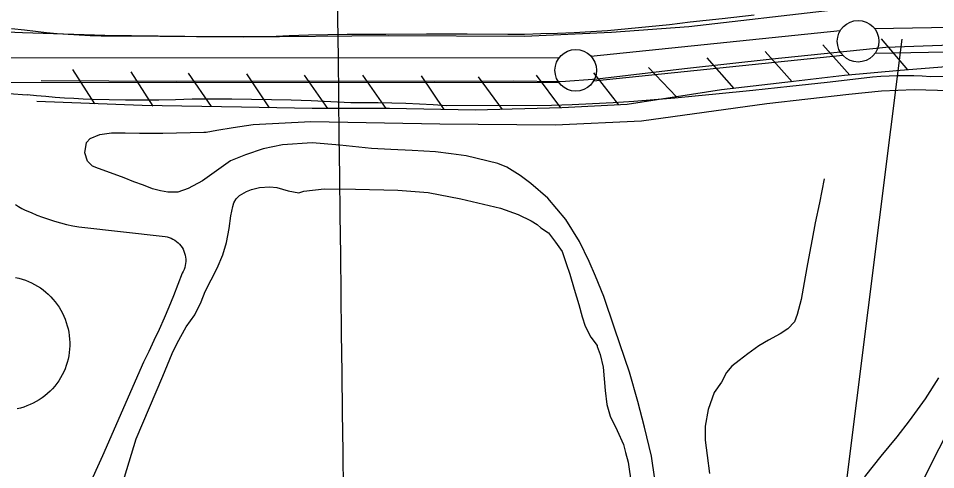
# Model space of a CAD drawing. Extents: x 3704301 to 3742427, y 506229 to 532009.
# Drawn here: x 3713333 to 3714436, y 522341 to 522883 of the extents above; entities that cross this region are included whole.
import ezdxf

# ---------------------------------------------------------------- set-up
doc = ezdxf.new("R2010")
doc.units = 0
for name, color, linetype in [('V-DOMW-TANK', 7, 'Continuous'), ('V-FLOD-BASE', 7, 'Continuous'), ('V-GRID-MAJR', 7, 'Continuous'), ('V-LEVE-TOET', 7, 'Continuous'), ('V-RIVR-RANG', 7, 'Continuous'), ('V-ROAD-CNTR', 7, 'Continuous'), ('V-RRAP-FSHR', 7, 'Continuous'), ('V-SITE-VEGE', 7, 'Continuous'), ('V-SURV-LINE', 7, 'Continuous'), ('V-TOPO-SHOR', 7, 'Continuous')]:
    doc.layers.add(name, color=color, linetype=linetype)

msp = doc.modelspace()

# ---------------------------------------------------------------- linework, layer by layer
at = {"layer": 'V-DOMW-TANK'}
for points in [[(3713329.7490000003, 522571.417), (3713333.708, 522570.503), (3713337.616, 522569.393), (3713341.464, 522568.093), (3713345.2430000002, 522566.602), (3713348.941, 522564.922), (3713352.552, 522563.061), (3713356.0640000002, 522561.023), (3713359.472, 522558.811), (3713362.767, 522556.431), (3713365.936, 522553.892), (3713368.975, 522551.195), (3713371.875, 522548.354), (3713374.631, 522545.368), (3713377.234, 522542.249), (3713379.68, 522539.007), (3713381.9590000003, 522535.64400000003), (3713384.069, 522532.175), (3713386.002, 522528.601), (3713387.757, 522524.93700000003), (3713389.324, 522521.189), (3713390.702, 522517.37), (3713391.89, 522513.485), (3713392.879, 522509.544), (3713393.674, 522505.561), (3713394.268, 522501.543), (3713394.661, 522497.5), (3713394.8510000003, 522493.441)], [(3713394.8510000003, 522493.441), (3713394.841, 522489.38), (3713394.626, 522485.325), (3713394.21, 522481.282), (3713393.592, 522477.268), (3713392.775, 522473.289), (3713391.761, 522469.357), (3713390.5530000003, 522465.478), (3713389.1520000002, 522461.664), (3713387.56, 522457.927), (3713385.789, 522454.273), (3713383.833, 522450.712), (3713381.703, 522447.25200000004), (3713379.403, 522443.90400000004), (3713376.812, 522440.67600000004), (3713374.062, 522437.586), (3713371.1580000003, 522434.639), (3713368.106, 522431.841), (3713364.916, 522429.205), (3713361.596, 522426.734), (3713358.1550000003, 522424.436), (3713354.602, 522422.314), (3713350.944, 522420.37700000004), (3713347.194, 522418.626)], [(3713347.194, 522418.626), (3713343.36, 522417.069), (3713339.451, 522415.711), (3713335.478, 522414.552), (3713331.451, 522413.598)]]:
    msp.add_lwpolyline(points, dxfattribs=at)
at = {"layer": 'V-FLOD-BASE'}
msp.add_lwpolyline([(3713360.3880000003, 522807.94800000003), (3713523.191, 522807.391), (3713683.154, 522807.77400000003), (3713833.181, 522807.186), (3713927.833, 522807.885), (3713985.097, 522807.076), (3714028.631, 522810.01900000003), (3714133.665, 522822.575), (3714239.176, 522834.185), (3714375.917, 522848.237), (3714454.47, 522850.79000000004)], dxfattribs=at)
at = {"layer": 'V-GRID-MAJR'}
msp.add_spline([(3713850.364, 511710.695), (3713778.102, 517769.291), (3713705.816, 523829.819), (3713633.5300000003, 529890.361), (3713633.507, 529892.279)], degree=3, dxfattribs=at)
at = {"layer": 'V-LEVE-TOET'}
msp.add_line((3714449.481, 522813.023), (3714429.6010000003, 522812.68700000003), dxfattribs=at)
for points in [[(3714217.5470000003, 522886.454), (3714178.971, 522882.112), (3714140.366, 522878.031), (3714115.559, 522875.19), (3714090.727, 522872.548), (3714065.876, 522870.103), (3714041.005, 522867.854), (3714021.074, 522866.603), (3714001.131, 522865.54600000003), (3713981.177, 522864.69), (3713961.217, 522864.033), (3713941.2490000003, 522863.572), (3713921.281, 522863.31), (3713872.377, 522863.599), (3713823.473, 522863.64), (3713774.569, 522863.433), (3713751.373, 522863.558), (3713728.1780000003, 522863.451), (3713704.984, 522863.117), (3713681.792, 522862.552), (3713658.609, 522861.757), (3713635.436, 522860.733), (3713591.304, 522860.533), (3713547.169, 522860.553), (3713503.037, 522860.795), (3713458.907, 522861.25800000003), (3713445.717, 522861.229), (3713432.5300000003, 522861.409), (3713419.347, 522861.8), (3713406.1750000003, 522862.4), (3713393.014, 522863.211), (3713379.87, 522864.231), (3713366.747, 522865.462), (3713353.648, 522866.9), (3713340.573, 522868.547), (3713324.644, 522870.15400000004)], [(3714429.6010000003, 522812.68700000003), (3714419.6070000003, 522813.226), (3714409.6, 522813.552), (3714399.59, 522813.666), (3714389.579, 522813.57), (3714379.573, 522813.26300000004), (3714369.576, 522812.745), (3714359.59, 522812.016), (3714349.625, 522811.07800000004), (3714305.071, 522805.884), (3714260.49, 522800.92600000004), (3714215.882, 522796.20300000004), (3714171.25, 522791.72000000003), (3714146.65, 522789.199), (3714122.024, 522786.907), (3714097.381, 522784.847), (3714072.719, 522783.016), (3714048.04, 522781.414), (3714023.35, 522780.044), (3713998.645, 522778.906), (3713973.931, 522777.996), (3713848.045, 522777.695), (3713831.575, 522778.848), (3713815.089, 522779.784), (3713798.594, 522780.503), (3713782.089, 522781.005), (3713765.58, 522781.289), (3713749.069, 522781.35500000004), (3713732.558, 522781.205), (3713708.74, 522782.445), (3713684.912, 522783.483), (3713661.075, 522784.32), (3713637.23, 522784.955), (3713613.381, 522785.39), (3713589.528, 522785.623), (3713565.6750000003, 522785.65400000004), (3713541.824, 522785.484), (3713521.872, 522784.9), (3713501.917, 522784.531), (3713481.957, 522784.376), (3713461.997, 522784.435), (3713442.039, 522784.71), (3713422.09, 522785.197), (3713410.83, 522785.72500000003), (3713399.572, 522786.338), (3713388.322, 522787.038), (3713377.0870000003, 522787.82300000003), (3713365.87, 522788.695), (3713354.6780000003, 522789.64900000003), (3713343.514, 522790.69)], [(3713209.612, 522778.064), (3713228.273, 522786.799), (3713285.613, 522792.58400000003), (3713321.656, 522792.50200000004), (3713343.514, 522790.69)]]:
    msp.add_lwpolyline(points, dxfattribs=at)
at = {"layer": 'V-RIVR-RANG'}
msp.add_line((3714395.0613999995, 522857.79070000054), (3714300.0497999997, 522103.7530000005), dxfattribs=at)
at = {"layer": 'V-ROAD-CNTR'}
for points in [[(3714386.7264744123, 522901.5974184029), (3714312.4327165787, 522892.57437526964), (3714138.833174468, 522872.66691556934), (3714045.815621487, 522865.92593035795), (3713941.5146286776, 522860.93627978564), (3713777.370736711, 522861.7236703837), (3713603.447450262, 522860.13019133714), (3713565.3932563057, 522860.5780413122), (3713436.9111160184, 522862.09396615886), (3713338.187445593, 522865.4045121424), (3713328.852814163, 522865.8695214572), (3713281.703789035, 522868.2111989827), (3713227.6457230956, 522869.2569503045), (3713200.9412311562, 522869.9843348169)], [(3714443.0000750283, 522089.6027945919), (3714407.321146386, 522106.45376089), (3714389.482182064, 522125.39772300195), (3714375.625209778, 522154.06366566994), (3714371.662217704, 522184.25860527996), (3714375.50421002, 522223.0985275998), (3714391.4181781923, 522268.781436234), (3714424.8221113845, 522335.766302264), (3714624.1047128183, 522729.5795146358)], [(3713329.426, 522659.298), (3713333.288, 522656.792), (3713337.274, 522654.483), (3713341.372, 522652.38), (3713348.245, 522649.335), (3713355.202, 522646.484), (3713362.237, 522643.83), (3713369.345, 522641.378), (3713376.522, 522639.128), (3713383.759, 522637.082), (3713391.052, 522635.242), (3713398.396, 522633.608), (3713405.7830000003, 522632.185), (3713509.457, 522620.601), (3713511.909, 522620.134), (3713514.311, 522619.456), (3713516.65, 522618.576), (3713518.901, 522617.499), (3713521.051, 522616.231), (3713523.0870000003, 522614.781), (3713524.987, 522613.163), (3713526.745, 522611.387), (3713528.34, 522609.468), (3713529.765, 522607.418), (3713531.0100000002, 522605.254), (3713532.063, 522602.989), (3713532.917, 522600.64400000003), (3713533.566, 522598.233), (3713534.007, 522595.775), (3713534.234, 522593.289), (3713534.244, 522590.795), (3713534.042, 522588.308), (3713533.626, 522585.849), (3713532.9990000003, 522583.43200000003), (3713532.168, 522581.081), (3713531.1350000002, 522578.81), (3713529.913, 522576.637), (3713524.744, 522562.979), (3713519.384, 522549.392), (3713513.838, 522535.884), (3713508.1040000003, 522522.45300000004), (3713502.183, 522509.102), (3713496.078, 522495.837), (3713489.788, 522482.656), (3713483.315, 522469.56700000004), (3713434.363, 522357.288), (3713381.162, 522240.73600000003)]]:
    msp.add_lwpolyline(points, dxfattribs=at)
at = {"layer": 'V-RRAP-FSHR'}
for p, q in [((3714402.242, 522820.94200000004), (3714370.6920000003, 522858.212)), ((3714332.519, 522814.699), (3714300.037, 522851.16000000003)), ((3714193.444, 522798.634), (3714161.096, 522835.21400000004)), ((3714262.9960000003, 522806.542), (3714230.648, 522843.12200000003)), ((3714124.176, 522788.602), (3714090.417, 522823.88300000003)), ((3713425.113, 522780.162), (3713398.701, 522821.234)), ((3713495.058, 522777.406), (3713468.647, 522818.478)), ((3713565.059, 522776.679), (3713537.656, 522817.096)), ((3713635.048, 522775.454), (3713607.8510000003, 522816.009)), ((3713705.038, 522774.423), (3713677.04, 522814.429)), ((3713775.038, 522774.406), (3713747.04, 522814.413)), ((3713845.028, 522773.257), (3713817.721, 522813.739)), ((3713915.0130000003, 522773.417), (3713886.028, 522812.715)), ((3713984.991, 522775.141), (3713956.007, 522814.439)), ((3714054.8880000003, 522778.931), (3714024.734, 522817.33900000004))]:
    msp.add_line(p, q, dxfattribs=at)
msp.add_lwpolyline([(3714630.688, 522828.75200000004), (3714531.8740000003, 522827.75200000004), (3714458.1350000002, 522825.299), (3714393.08, 522820.10000000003), (3714326.165, 522813.95300000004), (3714264.904, 522806.759), (3714178.111, 522796.891), (3714064.775, 522779.473), (3713986.2830000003, 522775.173), (3713882.21, 522772.609), (3713779.122, 522774.405), (3713686.059, 522774.427), (3713601.113, 522776.137), (3713481.693, 522777.933), (3713355.167, 522782.918)], dxfattribs=at)
at = {"layer": 'V-SITE-VEGE'}
for points in [[(3714232.649, 522780.351), (3714331.336, 522791.886), (3714370.576, 522795.548), (3714409.8200000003, 522797.424), (3714465.722, 522795.775)], [(3714106.005, 522273.98600000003), (3714093.916, 522356.618), (3714085.506, 522391.68200000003), (3714077.702, 522422.586), (3714067.509, 522457.646), (3714056.128, 522491.516), (3714049.542, 522510.53), (3714036.963, 522548.559), (3714026.794, 522572.916), (3714019.022, 522590.735), (3714007.664, 522614.496), (3713990.952, 522641.216), (3713969.483, 522666.735), (3713949.222, 522684.528), (3713936.115, 522694.01), (3713920.036, 522704.082), (3713909.321, 522708.219), (3713871.241, 522717.642), (3713853.396, 522719.978), (3713834.36, 522722.311), (3713806.4050000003, 522724.027), (3713780.8340000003, 522725.156), (3713757.6380000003, 522726.29000000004), (3713719.572, 522730.362), (3713686.261, 522733.256), (3713650.5870000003, 522730.792), (3713627.4080000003, 522725.979), (3713606.0160000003, 522718.793), (3713588.1950000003, 522711.612), (3713573.947, 522701.471), (3713554.356, 522687.743), (3713537.134, 522678.189), (3713524.656, 522673.999), (3713512.761, 522673.966), (3713503.838, 522675.731), (3713494.316, 522678.08900000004), (3713483.603, 522682.226), (3713471.698, 522686.358), (3713460.389, 522691.08900000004), (3713443.725, 522696.996), (3713429.44, 522702.314), (3713422.2970000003, 522705.27), (3713416.3370000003, 522711.20300000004), (3713412.747, 522721.304), (3713415.094, 522733.79600000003), (3713419.247, 522738.564), (3713431.125, 522743.35000000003), (3713444.8000000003, 522745.167), (3713461.45, 522745.206), (3713478.696, 522744.653), (3713506.645, 522744.72000000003), (3713556, 522746.027), (3713558.974, 522746.033), (3713571.454, 522748.444), (3713591.0700000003, 522751.462), (3713615.4450000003, 522755.08900000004), (3713684.418, 522758.82300000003), (3713839.632, 522756.22000000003), (3713978.193, 522754.768), (3714082.248, 522759.773), (3714232.649, 522780.351)], [(3714439.1920000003, 522450.804), (3714423.1950000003, 522425.789), (3714403.6350000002, 522398.983), (3714388.813, 522379.918), (3714369.841, 522356.68200000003), (3714351.4620000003, 522333.445), (3714336.0670000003, 522304.863), (3714324.25, 522273.32), (3714311.847, 522237.609), (3714301.808, 522207.851), (3714289.4050000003, 522172.143), (3714275.227, 522133.456), (3714268.741, 522109.65400000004), (3714262.861, 522082.28500000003), (3714262.304, 522067.416), (3714261.753, 522048.386), (3714258.812, 522034.701), (3714191.957, 521892.416), (3714091.288, 521714.37)]]:
    msp.add_lwpolyline(points, dxfattribs=at)
at = {"layer": 'V-SURV-LINE'}
for points in [[(3714021.3180544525, 522837.29760275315), (3714321.0131652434, 522868.139792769)], [(3714362.1224235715, 522870.62014510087), (3714749.9719235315, 522877.5848032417)], [(3714750.5227709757, 522847.5898583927), (3714362.673525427, 522840.6252048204)], [(3711928.758273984, 522836.21252049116), (3713983.0230089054, 522835.3404765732)], [(3714324.0936000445, 522838.29836169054), (3714024.399660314, 522807.45629219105)], [(3713983.009522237, 522805.3404795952), (3711928.744894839, 522806.21252346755)]]:
    msp.add_lwpolyline(points, dxfattribs=at)
for centre in [(3714342.42412, 522855.26356999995), (3714002.98818, 522820.3316900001)]:
    msp.add_circle(centre, 25, dxfattribs=at)
at = {"layer": 'V-TOPO-SHOR'}
for points in [[(3713460.653, 522331.31700000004), (3713474.813, 522377.733), (3713506.748, 522452.739), (3713517.9790000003, 522480.121), (3713523.898, 522492.62200000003), (3713534.554, 522512.272), (3713545.224, 522526.569), (3713552.918, 522542.048), (3713557.645, 522554.547), (3713571.85, 522582.531), (3713578.948, 522598.604), (3713583.075, 522613.48000000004), (3713586.603, 522630.141), (3713588.35, 522645.60500000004), (3713590.701, 522656.91000000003), (3713591.881, 522661.076), (3713594.843, 522665.84), (3713598.9960000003, 522670.011), (3713607.311, 522674.789), (3713613.252, 522677.181), (3713622.759, 522679.58400000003), (3713635.245, 522680.208), (3713643.573, 522679.63300000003), (3713657.259, 522675.50200000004), (3713670.348, 522673.155), (3713676.289, 522674.95300000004), (3713700.665, 522677.98600000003), (3713738.131, 522677.48000000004), (3713789.274, 522676.413), (3713825.556, 522673.528), (3713864.8200000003, 522665.891), (3713912.4220000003, 522654.705), (3713933.848, 522647.027), (3713949.327, 522639.332), (3713956.472, 522635.185), (3713961.24, 522631.036), (3713970.1750000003, 522625.11100000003), (3713978.5270000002, 522613.831), (3713986.879, 522602.552), (3713991.669, 522588.292), (3713995.863, 522575.22000000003), (3714001.2600000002, 522557.392), (3714006.654, 522538.97000000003), (3714010.853, 522524.114), (3714014.447, 522512.82300000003), (3714021.021, 522499.757), (3714028.775, 522489.667), (3714028.779, 522488.477), (3714032.369, 522478.972), (3714035.974, 522463.518), (3714038.419, 522435.575), (3714040.244, 522418.929), (3714044.44, 522404.666), (3714052.806, 522387.441), (3714060.576, 522370.809), (3714062.978, 522361.3), (3714065.981, 522349.413), (3714067.1890000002, 522341.09), (3714069, 522330.392)], [(3714301.495, 522689.91000000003), (3714296.031, 522661.039), (3714290.948, 522636.916), (3714287.042, 522617.53500000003), (3714283.921, 522600.531), (3714280.798, 522583.526), (3714277.679, 522565.33400000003), (3714274.17, 522545.167), (3714269.075, 522526.971), (3714265.933, 522518.267), (3714258.048, 522509.553), (3714248.574, 522503.599), (3714234.759, 522496.056), (3714222.915, 522489.308), (3714209.894, 522479.789), (3714199.633, 522471.859), (3714190.561, 522464.722), (3714184.253, 522457.19800000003), (3714178.3510000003, 522445.718), (3714169.29, 522433.048), (3714162.223, 522412.871), (3714158.7120000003, 522392.704), (3714158.753, 522376.101), (3714161.17, 522357.528), (3714163.593, 522335.792)]]:
    msp.add_lwpolyline(points, dxfattribs=at)

doc.saveas('drawing.dxf')
